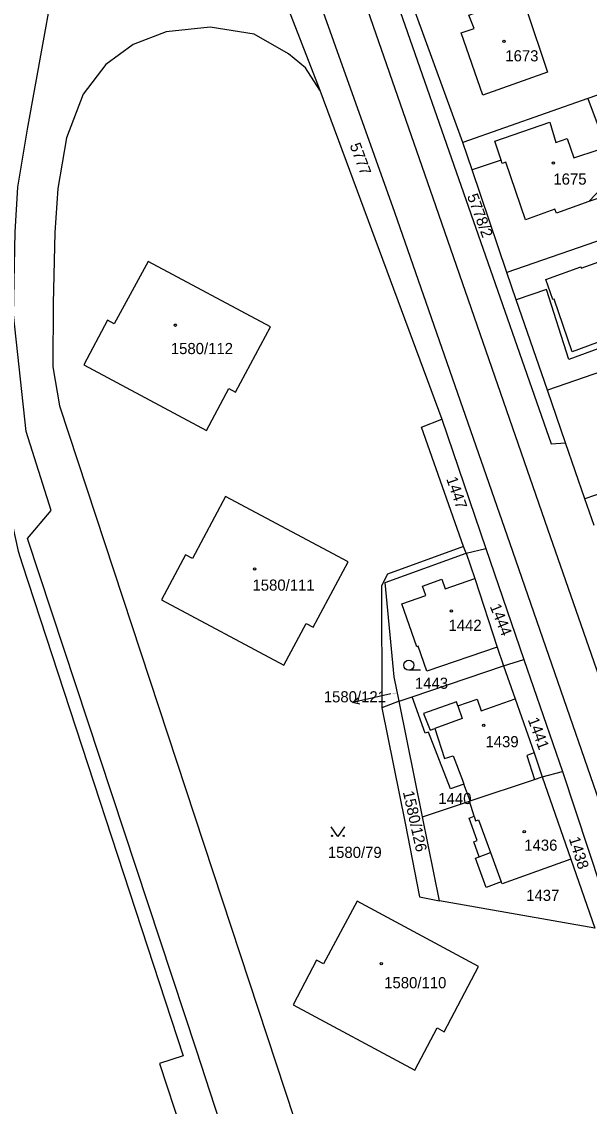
# Model space of a CAD drawing. Extents: x -737240 to -735272, y -1119606 to -1117878.
# Drawn here: x -735865.3 to -735778.7, y -1118686.4 to -1118521 of the extents above; entities that cross this region are included whole.
import ezdxf

# ---------------------------------------------------------------- set-up
doc = ezdxf.new("R2010")
doc.units = 0
for name, color, linetype in [('Level 1', 7, 'Continuous'), ('Level 16', 7, 'Continuous'), ('Level 18', 7, 'Continuous'), ('Level 19', 7, 'Continuous'), ('Level 25', 7, 'Continuous'), ('Level 4', 7, 'Continuous')]:
    doc.layers.add(name, color=color, linetype=linetype)

msp = doc.modelspace()

# ---------------------------------------------------------------- linework, layer by layer
at = {"layer": 'Level 1'}
for p, q in [((-735829.7, -1118506), (-735819.86, -1118531.46)), ((-735798.04, -1118539.45), (-735805.32, -1118519.53)), ((-735754.76, -1118524.27), (-735778.95, -1118532.75)), ((-735819.86, -1118531.46), (-735801.26, -1118581.62)), ((-735778.95, -1118532.75), (-735798.04, -1118539.45)), ((-735796.63, -1118543.61), (-735798.04, -1118539.45)), ((-735792.2, -1118542.11), (-735796.63, -1118543.61)), ((-735791.33, -1118559.28), (-735796.63, -1118543.61)), ((-735768.12, -1118551.24), (-735791.33, -1118559.28)), ((-735789.88, -1118563.45), (-735791.33, -1118559.28)), ((-735785.11, -1118577.2), (-735789.88, -1118563.45)), ((-735782.36, -1118585.21), (-735785.11, -1118577.2)), ((-735801.26, -1118581.62), (-735794.55, -1118601.35)), ((-735751.46, -1118583.95), (-735779.41, -1118593.77)), ((-735779.41, -1118593.77), (-735782.36, -1118585.21)), ((-735778, -1118597.83), (-735779.41, -1118593.77)), ((-735797.52, -1118602.03), (-735797.91, -1118601.04)), ((-735797.52, -1118602.03), (-735794.55, -1118601.35)), ((-735797.52, -1118602.03), (-735796.18, -1118605.93)), ((-735794.55, -1118601.35), (-735788.71, -1118618.24)), ((-735796.18, -1118605.93), (-735792.78, -1118616.36)), ((-735792.78, -1118616.36), (-735791.81, -1118619.25)), ((-735791.81, -1118619.25), (-735788.71, -1118618.24)), ((-735788.71, -1118618.24), (-735782.84, -1118635.33)), ((-735805.76, -1118623.96), (-735791.81, -1118619.25)), ((-735791.81, -1118619.25), (-735790.03, -1118624.28)), ((-735807.76, -1118624.63), (-735810.41, -1118625.64)), ((-735807.76, -1118624.63), (-735805.76, -1118623.96)), ((-735804.18, -1118642.24), (-735807.76, -1118624.63)), ((-735790.03, -1118624.28), (-735787.15, -1118632.51)), ((-735787.15, -1118632.51), (-735785.91, -1118636.17)), ((-735796.91, -1118639.82), (-735787.1, -1118636.56)), ((-735787.1, -1118636.56), (-735785.91, -1118636.17)), ((-735785.91, -1118636.17), (-735782.84, -1118635.33)), ((-735785.91, -1118636.17), (-735781.54, -1118648.71)), ((-735782.84, -1118635.33), (-735774.81, -1118659.69)), ((-735796.91, -1118639.82), (-735797.86, -1118637.28)), ((-735804.18, -1118642.24), (-735797.02, -1118639.86)), ((-735797.02, -1118639.86), (-735796.91, -1118639.82)), ((-735796.31, -1118642.16), (-735797.02, -1118639.86)), ((-735801.58, -1118655.05), (-735804.18, -1118642.24)), ((-735781.54, -1118648.71), (-735777.9, -1118659.21)), ((-735777.9, -1118659.21), (-735801.58, -1118655.05))]:
    msp.add_line(p, q, dxfattribs=at)
for points in [[(-735817.69, -1118742.18), (-735838.65, -1118677.82), (-735864.4, -1118599.8), (-735860.8, -1118595.54), (-735864.62, -1118583.48), (-735866.55, -1118565.64), (-735866.3, -1118553.11), (-735865.89, -1118546.23), (-735864.43, -1118537.4), (-735858.48, -1118504.53), (-735856.26, -1118491.41), (-735855.98, -1118485.53), (-735857.33, -1118477.46), (-735863.02, -1118457.13), (-735869.75, -1118434.93), (-735871.23, -1118430.17)], [(-735839.74, -1118462.4), (-735808.48, -1118550.07), (-735790.87, -1118600.56), (-735770.4, -1118659.74), (-735739.99, -1118747.31), (-735727.84, -1118786.19), (-735722.2, -1118801.44), (-735707.68, -1118844.14), (-735690.7, -1118903.63)], [(-735656.85, -1118959.82), (-735677.7, -1118899.4), (-735694.55, -1118857.78), (-735715.28, -1118798.83), (-735733.91, -1118745.34), (-735746.18, -1118710.4), (-735764.29, -1118658.06), (-735785.07, -1118598.39), (-735802.54, -1118547.91), (-735815.84, -1118509.71), (-735832.49, -1118463.16)], [(-735890.15, -1118471.99), (-735883.87, -1118475.37), (-735897.79, -1118501.36), (-735878.46, -1118511.7), (-735870.93, -1118515.72), (-735873.83, -1118533.49), (-735876.75, -1118551.39), (-735867.45, -1118594.32), (-735865.86, -1118601.75), (-735865.22, -1118603.67), (-735840.68, -1118678.71), (-735844.27, -1118679.88), (-735823.87, -1118742.05)], [(-735806.53, -1118515.94), (-735809.09, -1118515.22), (-735784.58, -1118585.4), (-735782.36, -1118585.21)], [(-735797.12, -1118520.03), (-735790.26, -1118517.52), (-735789.57, -1118519.59), (-735788.31, -1118519.17), (-735785.13, -1118528.7), (-735794.97, -1118532.23), (-735798.27, -1118522.74), (-735796.32, -1118522.06), (-735797.12, -1118520.03)], [(-735819.86, -1118531.46), (-735822.02, -1118528.06), (-735824.64, -1118525.93), (-735829.84, -1118522.94), (-735836.55, -1118521.83), (-735843.27, -1118522.59), (-735848.29, -1118524.5), (-735852.46, -1118527.56), (-735855.95, -1118532.09), (-735858.5, -1118538.73), (-735859.81, -1118546.46), (-735860.26, -1118553.15), (-735860.5, -1118563.98), (-735860.54, -1118573.65), (-735859.56, -1118579.61), (-735815.5, -1118713.26), (-735795.42, -1118724.35), (-735797.8, -1118728.71), (-735799.63, -1118727.86), (-735805.67, -1118738.34), (-735817.69, -1118742.18)], [(-735778.95, -1118532.75), (-735773.75, -1118546.69), (-735778.81, -1118548.43)], [(-735778.81, -1118548.43), (-735783.77, -1118550.2), (-735783.98, -1118549.62), (-735788.46, -1118551.22), (-735791.46, -1118542.45), (-735792.03, -1118542.64), (-735792.2, -1118542.11)], [(-735770.78, -1118556.05), (-735767.57, -1118565.4), (-735771.14, -1118566.77), (-735770.55, -1118568.38), (-735781.89, -1118572.54), (-735785.26, -1118561.85), (-735789.88, -1118563.45)], [(-735846.02, -1118557.57), (-735851.19, -1118567.1), (-735852.21, -1118566.55), (-735855.85, -1118573.33), (-735837.14, -1118583.35), (-735833.72, -1118576.93), (-735832.69, -1118577.48), (-735827.39, -1118567.52), (-735846.02, -1118557.57)], [(-735741.8, -1118561.97), (-735769.66, -1118571.87), (-735785.11, -1118577.2)], [(-735797.91, -1118601.04), (-735804.33, -1118582.82), (-735801.26, -1118581.62)], [(-735834.21, -1118593.4), (-735839.28, -1118602.85), (-735840.33, -1118602.29), (-735843.97, -1118609.15), (-735825.32, -1118619.13), (-735821.91, -1118612.76), (-735820.87, -1118613.31), (-735815.54, -1118603.36), (-735834.21, -1118593.4)], [(-735797.91, -1118601.04), (-735809.53, -1118605.27), (-735810.45, -1118607.04), (-735810.41, -1118625.64)], [(-735807.76, -1118624.63), (-735808.52, -1118620.91), (-735809.89, -1118606.52), (-735797.52, -1118602.03)], [(-735792.78, -1118616.36), (-735803.53, -1118620.02), (-735804.85, -1118616.24), (-735805.06, -1118616.32), (-735807.33, -1118609.8), (-735803.67, -1118608.53), (-735804.18, -1118607.07), (-735801.23, -1118606.04), (-735800.72, -1118607.51), (-735796.18, -1118605.93)], [(-735797.86, -1118637.28), (-735799.93, -1118638), (-735803.25, -1118629.34), (-735803.78, -1118629.51), (-735805.76, -1118623.96)], [(-735810.41, -1118625.64), (-735806.83, -1118643.22), (-735804.65, -1118654.47), (-735801.58, -1118655.05)], [(-735795.52, -1118648.33), (-735796.35, -1118646.06), (-735795.84, -1118645.87), (-735797.09, -1118642.44), (-735796.31, -1118642.16)], [(-735792.17, -1118652.15), (-735794.47, -1118653.04), (-735796.11, -1118648.57), (-735795.52, -1118648.33)], [(-735781.54, -1118648.71), (-735792.06, -1118652.46), (-735792.17, -1118652.15)], [(-735805.36, -1118680.86), (-735801.97, -1118674.44), (-735800.87, -1118675.02), (-735795.62, -1118665.08), (-735814.15, -1118655.1), (-735819.28, -1118664.65), (-735820.34, -1118664.08), (-735823.91, -1118670.93), (-735805.36, -1118680.86)]]:
    msp.add_lwpolyline(points, dxfattribs=at)
at = {"layer": 'Level 16'}
for points in [[(-735809.03, -1118623.49), (-735811.91, -1118624.14), (-735814.837, -1118624.8)], [(-735813.751, -1118625.068), (-735814.837, -1118624.8), (-735813.971, -1118624.092)]]:
    msp.add_lwpolyline(points, dxfattribs=at)
at = {"layer": 'Level 25'}
msp.add_line((-735804.488, -1118619.89), (-735806.27, -1118619.89), dxfattribs=at)
msp.add_lwpolyline([(-735816.09, -1118643.75), (-735817.09, -1118645.25), (-735818.09, -1118643.75)], dxfattribs=at)
for centre in [(-735817.99, -1118645.15), (-735816.19, -1118645.15)]:
    msp.add_circle(centre, 0.1, dxfattribs=at)
for centre, major_axis, ratio in [((-735791.77, -1118524.01), (0.18, 0), 0.9848078), ((-735784.21, -1118542.57), (0.18, 0), 0.9848078), ((-735841.89, -1118567.3), (0.062, -0.17), 0.9848078), ((-735829.79, -1118604.45), (0.18, 0), 0.9848078), ((-735799.77, -1118610.85), (0.18, 0), 0.9848078), ((-735806.27, -1118619.134), (0.764, 0), 0.9894236), ((-735794.84, -1118628.29), (0.18, 0), 0.9848078), ((-735788.68, -1118644.49), (0.18, 0), 0.9848078), ((-735810.47, -1118664.65), (0.18, 0), 0.9848078)]:
    msp.add_ellipse(centre, major_axis=major_axis, ratio=ratio, dxfattribs=at)
at = {"layer": 'Level 4'}
for p, q in [((-735795.52, -1118648.33), (-735793.8, -1118647.7)), ((-735793.8, -1118647.7), (-735792.17, -1118652.15))]:
    msp.add_line(p, q, dxfattribs=at)
for points in [[(-735792.2, -1118542.11), (-735793.13, -1118539.26), (-735784.78, -1118536.33), (-735783.85, -1118539.43), (-735782.11, -1118538.83), (-735781.09, -1118541.79), (-735777.41, -1118540.54), (-735775.76, -1118545.23), (-735778.81, -1118548.43)], [(-735781.35, -1118571.36), (-735784.13, -1118563.32), (-735784.3, -1118563.38), (-735785.36, -1118560.32), (-735780.05, -1118558.38), (-735779.97, -1118558.61), (-735775.86, -1118557.11), (-735772.35, -1118567.76), (-735776.34, -1118569.26), (-735776.26, -1118569.45), (-735781.35, -1118571.36)], [(-735798.79, -1118625.31), (-735798.99, -1118624.74), (-735804.01, -1118626.49), (-735803.04, -1118629.03), (-735802.31, -1118628.79)], [(-735798.79, -1118625.31), (-735798.11, -1118627.27), (-735802.31, -1118628.79)], [(-735798.79, -1118625.31), (-735795.83, -1118624.33), (-735795.22, -1118626.08), (-735790.03, -1118624.28)], [(-735802.31, -1118628.79), (-735800.83, -1118633.37), (-735799.5, -1118632.94), (-735798.1, -1118636.65), (-735797.86, -1118637.28)], [(-735787.15, -1118632.51), (-735788.27, -1118632.9), (-735787.1, -1118636.56)], [(-735796.31, -1118642.16), (-735796.09, -1118642.88), (-735795.63, -1118642.71), (-735793.8, -1118647.7)]]:
    msp.add_lwpolyline(points, dxfattribs=at)

# ---------------------------------------------------------------- texts
at = {"layer": 'Level 16'}
msp.add_text('1580/121', height=1.7, dxfattribs=at).set_placement((-735819.24, -1118624.8))
at = {"layer": 'Level 18'}
for s, rotation, p in [('5777', 290.54286, (-735815.313, -1118539.862)), ('5778/2', 290.44314, (-735797.419, -1118547.599)), ('1447', 289.1025, (-735800.584, -1118590.716)), ('1444', 291.95244, (-735793.954, -1118610.157)), ('1441', 290.41398, (-735788.157, -1118627.443)), ('1580/126', 282.5802, (-735807.189, -1118638.468)), ('1438', 287.40537, (-735781.891, -1118645.572))]:
    msp.add_text(s, height=1.7, rotation=rotation, dxfattribs=at).set_placement(p)
for s, height, p in [('1443', 1.7, (-735805.34, -1118622.73)), ('1580/121', 0.1, (-735808.83, -1118623.49)), ('1440', 1.7, (-735801.77, -1118640.3)), ('1580/79', 1.7, (-735818.625, -1118648.52)), ('1437', 1.7, (-735788.37, -1118655.07))]:
    msp.add_text(s, height=height, dxfattribs=at).set_placement(p)
at = {"layer": 'Level 19'}
for s, p in [('1673', (-735791.555, -1118527.07)), ('1675', (-735784.225, -1118545.86)), ('1580/112', (-735842.565, -1118571.7)), ('1580/111', (-735830.115, -1118607.77)), ('1442', (-735800.225, -1118613.9)), ('1439', (-735794.585, -1118631.64)), ('1436', (-735788.665, -1118647.42)), ('1580/110', (-735810.025, -1118668.39))]:
    msp.add_text(s, height=1.7, dxfattribs=at).set_placement(p)

doc.saveas('drawing.dxf')
